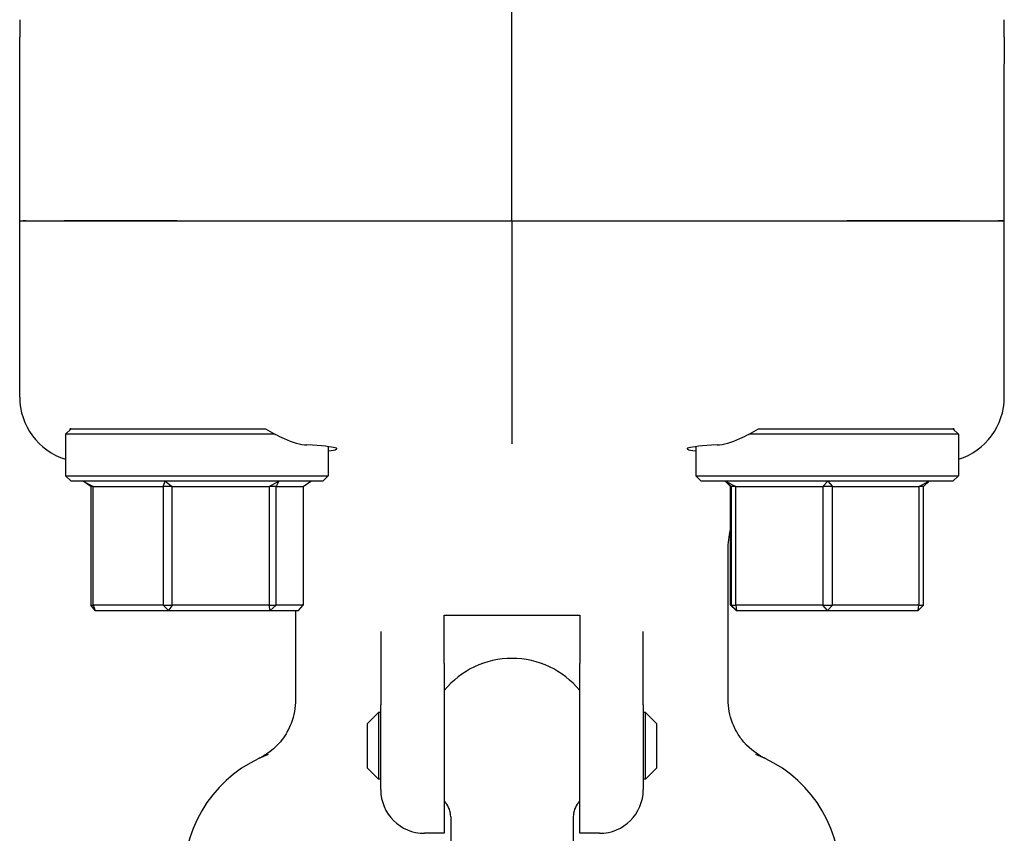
# Model space of a CAD drawing. Header units: inches. Extents: x 36 to 1719, y -84 to 1122.
# Tile 518 of 558: x 949.01 to 951.82, y 868.68 to 871. Entities that reach past the tile are written whole.
import ezdxf

# ---------------------------------------------------------------- set-up
doc = ezdxf.new("R2010")
doc.units = ezdxf.units.IN
doc.header["$LTSCALE"] = 48
doc.header["$MEASUREMENT"] = 0
doc.layers.add('Visible (ANSI)', color=7, linetype='Continuous', lineweight=30)

msp = doc.modelspace()

# ---------------------------------------------------------------- linework, layer by layer
at = {"layer": 'Visible (ANSI)'}
for p, q in [((950.41768, 870.4289), (950.41768, 871.20527)), ((949.01143, 871.0039), (949.01143, 870.9736)), ((951.82393, 870.9736), (951.82393, 871.0039)), ((949.01143, 870.9736), (949.01143, 870.95354)), ((949.01143, 870.87782), (949.01143, 870.95354)), ((951.82393, 870.95354), (951.82393, 870.9736)), ((951.82393, 870.95354), (951.82393, 870.87782)), ((949.01143, 870.4289), (949.01143, 870.87782)), ((951.82393, 870.4289), (951.82393, 870.87782)), ((949.01143, 870.4289), (949.02123, 870.4289)), ((949.01143, 869.9255), (949.01143, 870.4289)), ((949.01143, 870.4289), (949.02123, 870.4289)), ((949.02897, 870.4289), (949.02123, 870.4289)), ((949.02123, 870.4289), (949.02897, 870.4289)), ((949.02897, 870.4289), (949.13878, 870.4289)), ((949.02897, 870.4289), (949.13878, 870.4289)), ((949.13878, 870.4289), (949.46102, 870.4289)), ((949.46102, 870.4289), (949.13878, 870.4289)), ((949.46102, 870.4289), (950.41768, 870.4289)), ((949.46102, 870.4289), (950.41768, 870.4289)), ((950.41768, 870.4289), (951.37434, 870.4289)), ((950.41768, 870.4289), (950.41768, 869.97946)), ((950.41768, 870.4289), (951.37434, 870.4289)), ((951.37434, 870.4289), (951.69658, 870.4289)), ((951.69658, 870.4289), (951.37434, 870.4289)), ((951.69658, 870.4289), (951.80639, 870.4289)), ((951.69658, 870.4289), (951.80639, 870.4289)), ((951.81413, 870.4289), (951.80639, 870.4289)), ((951.80639, 870.4289), (951.81413, 870.4289)), ((951.82393, 870.4289), (951.81413, 870.4289)), ((951.81413, 870.4289), (951.82393, 870.4289)), ((951.82393, 869.9255), (951.82393, 870.4289)), ((950.41768, 869.97946), (950.41768, 869.79199)), ((949.15831, 869.83515), (949.14268, 869.81952)), ((949.15831, 869.83515), (949.15461, 869.83515)), ((949.15831, 869.83515), (949.63641, 869.83515)), ((951.19896, 869.83515), (951.67706, 869.83515)), ((951.68076, 869.83515), (951.67706, 869.83515)), ((951.67706, 869.83515), (951.69268, 869.81952)), ((949.74081, 869.81952), (949.14268, 869.81952)), ((949.14268, 869.81952), (949.14268, 869.70077)), ((951.69268, 869.81952), (951.09455, 869.81952)), ((951.69268, 869.81952), (951.69268, 869.70077)), ((949.89268, 869.78393), (949.89268, 869.70077)), ((950.94268, 869.78393), (950.94268, 869.70077)), ((949.14268, 869.70077), (949.89268, 869.70077)), ((949.15831, 869.68515), (949.14268, 869.70077)), ((949.87706, 869.68515), (949.15831, 869.68515)), ((949.19248, 869.68515), (949.22088, 869.66952)), ((949.2142, 869.66952), (949.19248, 869.68515)), ((949.42079, 869.66952), (949.42682, 869.68515)), ((949.42682, 869.68515), (949.44684, 869.66952)), ((949.72428, 869.66952), (949.75202, 869.68515)), ((949.75202, 869.68515), (949.74365, 869.66952)), ((949.82117, 869.66952), (949.84288, 869.68515)), ((949.87706, 869.68515), (949.89268, 869.70077)), ((950.94268, 869.70077), (951.69268, 869.70077)), ((950.95831, 869.68515), (950.94268, 869.70077)), ((951.67706, 869.68515), (950.95831, 869.68515)), ((951.0262, 869.68515), (951.04196, 869.66952)), ((951.02792, 869.68515), (951.05707, 869.66952)), ((951.04342, 869.66952), (951.02792, 869.68515)), ((951.30573, 869.66952), (951.31939, 869.68515)), ((951.31939, 869.68515), (951.33279, 869.66952)), ((951.58, 869.66952), (951.60916, 869.68515)), ((951.60916, 869.68515), (951.59341, 869.66952)), ((951.67706, 869.68515), (951.69268, 869.70077)), ((949.22088, 869.66952), (949.2142, 869.66952)), ((949.2142, 869.66952), (949.2142, 869.33077)), ((949.22088, 869.33077), (949.22088, 869.66952)), ((949.22088, 869.66952), (949.42079, 869.66952)), ((949.44684, 869.66952), (949.42079, 869.66952)), ((949.42079, 869.66952), (949.42079, 869.33077)), ((949.44684, 869.33077), (949.44684, 869.66952)), ((949.44684, 869.66952), (949.72428, 869.66952)), ((949.74365, 869.66952), (949.72428, 869.66952)), ((949.72428, 869.66952), (949.72428, 869.33077)), ((949.74365, 869.66952), (949.82117, 869.66952)), ((949.74365, 869.33077), (949.74365, 869.66952)), ((949.82117, 869.66952), (949.82117, 869.33077)), ((951.04196, 869.66952), (951.04342, 869.66952)), ((951.04196, 869.33077), (951.04196, 869.66952)), ((951.05707, 869.66952), (951.04342, 869.66952)), ((951.04342, 869.66952), (951.04342, 869.33077)), ((951.05707, 869.33077), (951.05707, 869.66952)), ((951.05707, 869.66952), (951.30573, 869.66952)), ((951.33279, 869.66952), (951.30573, 869.66952)), ((951.30573, 869.66952), (951.30573, 869.33077)), ((951.33279, 869.66952), (951.58, 869.66952)), ((951.33279, 869.33077), (951.33279, 869.66952)), ((951.59341, 869.66952), (951.58, 869.66952)), ((951.58, 869.66952), (951.58, 869.33077)), ((951.59341, 869.33077), (951.59341, 869.66952)), ((951.03518, 869.06144), (951.03518, 869.48866)), ((949.2142, 869.33077), (949.22088, 869.33077)), ((949.22745, 869.31515), (949.2142, 869.33077)), ((949.22088, 869.33077), (949.22745, 869.31515)), ((949.42079, 869.33077), (949.22088, 869.33077)), ((949.42079, 869.33077), (949.44684, 869.33077)), ((949.43659, 869.31515), (949.42079, 869.33077)), ((949.44684, 869.33077), (949.43659, 869.31515)), ((949.72428, 869.33077), (949.44684, 869.33077)), ((949.72428, 869.33077), (949.74365, 869.33077)), ((949.72682, 869.31515), (949.72428, 869.33077)), ((949.74365, 869.33077), (949.72682, 869.31515)), ((949.82117, 869.33077), (949.74365, 869.33077)), ((949.80792, 869.31515), (949.82117, 869.33077)), ((951.04196, 869.33077), (951.05755, 869.31515)), ((951.04342, 869.33077), (951.04196, 869.33077)), ((951.04342, 869.33077), (951.05707, 869.33077)), ((951.05907, 869.31515), (951.04342, 869.33077)), ((951.05707, 869.33077), (951.05907, 869.31515)), ((951.30573, 869.33077), (951.05707, 869.33077)), ((951.30573, 869.33077), (951.33279, 869.33077)), ((951.31921, 869.31515), (951.30573, 869.33077)), ((951.33279, 869.33077), (951.31921, 869.31515)), ((951.58, 869.33077), (951.33279, 869.33077)), ((951.59341, 869.33077), (951.57782, 869.31515)), ((951.57782, 869.31515), (951.58, 869.33077)), ((951.58, 869.33077), (951.59341, 869.33077)), ((949.22745, 869.31515), (949.43659, 869.31515)), ((949.43659, 869.31515), (949.72682, 869.31515)), ((949.72682, 869.31515), (949.80792, 869.31515)), ((949.80018, 869.06144), (949.80018, 869.31515)), ((950.22393, 869.16382), (950.22393, 869.30196)), ((950.22393, 869.30196), (950.61143, 869.30196)), ((950.61143, 869.30196), (950.61143, 869.16382)), ((951.05755, 869.31515), (951.05907, 869.31515)), ((951.05907, 869.31515), (951.31921, 869.31515)), ((951.31921, 869.31515), (951.57782, 869.31515)), ((950.04268, 869.25601), (950.04268, 869.04636)), ((950.79268, 869.04636), (950.79268, 869.25601)), ((950.22393, 869.16382), (950.22393, 868.6789)), ((950.61143, 868.6789), (950.61143, 869.16382)), ((950.04268, 868.8039), (950.04268, 869.04636)), ((950.79268, 869.04636), (950.79268, 868.8039)), ((950.00518, 868.99265), (950.03643, 869.0239)), ((950.03643, 869.0239), (950.03643, 868.8339)), ((950.04268, 869.0239), (950.03643, 869.0239)), ((950.79893, 869.0239), (950.79268, 869.0239)), ((950.79893, 868.8339), (950.79893, 869.0239)), ((950.83018, 868.99265), (950.79893, 869.0239)), ((950.00518, 868.86515), (950.00518, 868.99265)), ((950.83018, 868.99265), (950.83018, 868.86515)), ((950.00518, 868.86515), (950.03643, 868.8339)), ((950.83018, 868.86515), (950.79893, 868.8339)), ((950.04268, 868.8339), (950.03643, 868.8339)), ((950.79893, 868.8339), (950.79268, 868.8339)), ((950.24268, 868.7258), (950.24268, 868.4289)), ((950.59268, 868.7258), (950.59268, 868.4289)), ((950.22393, 868.6789), (950.16768, 868.6789)), ((950.66768, 868.6789), (950.61143, 868.6789))]:
    msp.add_line(p, q, dxfattribs=at)
for centre, radius, start, end in [((950.41768, 868.9289), 0.25, 39.19497, 140.80503), ((949.85518, 868.5539), 0.375, 110.89571, 180), ((950.98018, 868.5539), 0.375, 0, 69.10429), ((950.16768, 868.8039), 0.125, 180, 270), ((950.66768, 868.8039), 0.125, 270, 0), ((950.41768, 868.9289), 0.25, 219.19497, 220.5358), ((950.18018, 868.7258), 0.0625, 0, 40.5358), ((950.65518, 868.7258), 0.0625, 139.4642, 180), ((950.41768, 868.9289), 0.25, 319.4642, 320.80503)]:
    msp.add_arc(centre, radius, start, end, dxfattribs=at)
for centre, major_axis, ratio, start_param, end_param in [((949.20059, 869.92657), (0.18003, 0.0586), 0.9903423, 2.829736, 4.0894164), ((951.63478, 869.92657), (-0.18003, 0.0586), 0.9903423, 2.1937689, 3.4534494), ((949.51768, 869.7779), (0.4, 0), 0.0433333, 5.9277641, 6.9495757), ((951.31768, 869.7779), (0.4, 0), 0.0433333, 2.4752022, 3.4970139)]:
    msp.add_ellipse(centre, major_axis=major_axis, ratio=ratio, start_param=start_param, end_param=end_param, dxfattribs=at)
for points, knots in [([(949.15606, 869.8329), (949.15581, 869.83328), (949.15557, 869.83365), (949.15508, 869.8344), (949.15485, 869.83477), (949.15461, 869.83515)], [2.930890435, 2.930890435, 2.930890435, 2.930890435, 2.936136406, 2.936136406, 2.941287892, 2.941287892, 2.941287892, 2.941287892]), ([(949.71326, 869.83515), (949.73109, 869.82435), (949.74931, 869.81462), (949.7907, 869.79634), (949.81318, 869.78965), (949.83211, 869.78861)], [0.52955844, 0.52955844, 0.52955844, 0.52955844, 0.6981502, 0.6981502, 0.92955653, 0.92955653, 0.92955653, 0.92955653]), ([(951.00326, 869.78861), (951.02221, 869.78966), (951.04473, 869.79636), (951.08613, 869.81466), (951.1043, 869.82437), (951.1221, 869.83515)], [2.4581256, 2.4581256, 2.4581256, 2.4581256, 2.68988255, 2.68988255, 2.85814401, 2.85814401, 2.85814401, 2.85814401]), ([(949.77578, 868.96895), (949.78034, 868.97698), (949.7843, 868.98536), (949.79593, 869.01553), (949.80018, 869.03839), (949.80018, 869.06144)], [0.29103261, 0.29103261, 0.29103261, 0.29103261, 0.36171436, 0.36171436, 0.53738428, 0.53738428, 0.53738428, 0.53738428]), ([(951.05958, 868.96895), (951.05503, 868.97698), (951.05106, 868.98536), (951.03943, 869.01553), (951.03518, 869.03839), (951.03518, 869.06144)], [0.29103261, 0.29103261, 0.29103261, 0.29103261, 0.36171436, 0.36171436, 0.53738428, 0.53738428, 0.53738428, 0.53738428]), ([(949.77578, 868.96895), (949.76669, 868.95292), (949.75528, 868.93832), (949.72732, 868.9117), (949.71358, 868.90312), (949.70364, 868.89747), (949.70205, 868.8966), (949.70076, 868.89592)], [0, 0, 0, 0, 0.14044728, 0.14044728, 0.29472543, 0.29472543, 0.32889511, 0.32889511, 0.32889511, 0.32889511]), ([(951.1346, 868.89592), (951.13365, 868.89642), (951.13271, 868.89693), (951.12213, 868.90278), (951.10063, 868.91564), (951.07235, 868.94876), (951.06547, 868.95856), (951.05958, 868.96895)], [0.01027275, 0.01027275, 0.01027275, 0.01027275, 0.01655356, 0.01655356, 0.11390533, 0.11390533, 0.15067112, 0.15067112, 0.15067112, 0.15067112]), ([(949.70076, 868.89592), (949.6985, 868.89472), (949.69618, 868.89354), (949.6937, 868.89235), (949.69361, 868.8923), (949.69352, 868.89226)], [-0.020804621, -0.020804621, -0.020804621, -0.020804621, 0, 0, 0.00080674, 0.00080674, 0.00080674, 0.00080674]), ([(951.14185, 868.89226), (951.14176, 868.8923), (951.14166, 868.89235), (951.13918, 868.89354), (951.13686, 868.89472), (951.1346, 868.89592)], [-0.369912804, -0.369912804, -0.369912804, -0.369912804, -0.369497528, -0.369497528, -0.358790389, -0.358790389, -0.358790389, -0.358790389])]:
    msp.add_open_spline(points, degree=3, knots=knots, dxfattribs=at)
for points, weights in [([(949.63641, 869.83515), (949.67491, 869.83515), (949.71326, 869.83515)], [0.999971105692, 0.99996911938, 0.999970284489]), ([(951.1221, 869.83515), (951.16045, 869.83515), (951.19896, 869.83515)], [0.999970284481, 0.999969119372, 0.999971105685])]:
    msp.add_rational_spline(points, weights, degree=2, dxfattribs=at)
for points in [[(951.68076, 869.83515), (951.68028, 869.8344), (951.67979, 869.83365), (951.6793, 869.8329)], [(951.03518, 869.48866), (951.03518, 869.5082), (951.03746, 869.52762), (951.04196, 869.54654)]]:
    msp.add_open_spline(points, degree=3, dxfattribs=at)

doc.saveas('drawing.dxf')
